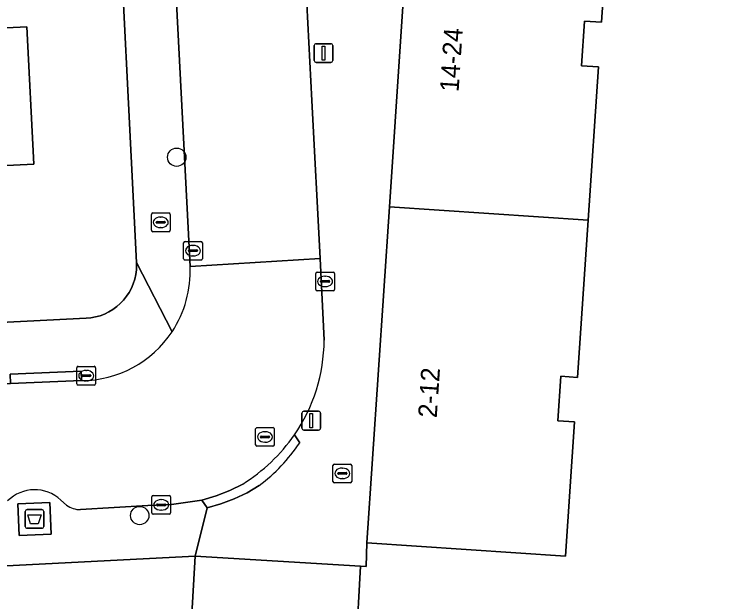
# Model space of a CAD drawing. Extents: x 161084 to 161928, y 385354 to 386522.
# Drawn here: x 161810.87 to 161848.48, y 385860.6 to 385892.02 of the extents above; entities that cross this region are included whole.
import ezdxf

# ---------------------------------------------------------------- set-up
doc = ezdxf.new("R2010")
doc.units = 0
for name, color, linetype in [('IMGEO_Afval_apart_plaats', 7, 'Continuous'), ('IMGEO_Boom', 7, 'Continuous'), ('IMGEO_Brandkraan', 7, 'Continuous'), ('IMGEO_Erf', 7, 'Continuous'), ('IMGEO_Kolk', 7, 'Continuous'), ('IMGEO_Lichtmast', 7, 'Continuous'), ('IMGEO_Pand', 7, 'Continuous'), ('IMGEO_Pand_nummerreeks', 7, 'Continuous'), ('IMGEO_Rijbaan_lokaal_open', 7, 'Continuous'), ('IMGEO_Rioolput', 7, 'Continuous'), ('IMGEO_Voetpad_gesloten', 7, 'Continuous'), ('IMGEO_Voetpad_open', 7, 'Continuous')]:
    doc.layers.add(name, color=color, linetype=linetype)

msp = doc.modelspace()

# ---------------------------------------------------------------- linework, layer by layer
at = {"layer": 'IMGEO_Afval_apart_plaats'}
for p, q in [((161811.566, 385865.538), (161812.356, 385865.538)), ((161812.356, 385865.538), (161811.566, 385865.538)), ((161811.466, 385864.638), (161811.466, 385865.438)), ((161811.466, 385865.438), (161811.466, 385864.638)), ((161812.456, 385865.438), (161812.456, 385864.638)), ((161812.456, 385864.638), (161812.456, 385865.438)), ((161812.356, 385864.538), (161811.566, 385864.538)), ((161811.566, 385864.538), (161812.356, 385864.538))]:
    msp.add_line(p, q, dxfattribs=at)
msp.add_lwpolyline([(161811.609, 385865.252), (161812.313, 385865.252), (161812.164, 385864.782), (161811.758, 385864.782), (161811.609, 385865.252)], dxfattribs=at)
for centre, start, end in [((161811.566, 385865.438), 90, 180), ((161811.566, 385865.438), 90, 180), ((161812.356, 385865.438), 0, 90), ((161812.356, 385865.438), 360, 90), ((161811.566, 385864.638), 180, 270), ((161811.566, 385864.638), 180, 270), ((161812.356, 385864.638), 270, 0), ((161812.356, 385864.638), 270, 0)]:
    msp.add_arc(centre, 0.1, start, end, dxfattribs=at)
at = {"layer": 'IMGEO_Boom'}
for centre in [(161819.562, 385884.371), (161817.585, 385865.222)]:
    msp.add_circle(centre, 0.489, dxfattribs=at)
at = {"layer": 'IMGEO_Brandkraan'}
for p, q in [((161818.207, 385880.466), (161818.207, 385881.318)), ((161818.282, 385881.392), (161819.134, 385881.392)), ((161819.208, 385881.318), (161819.208, 385880.466)), ((161818.466, 385880.886), (161818.466, 385880.898)), ((161818.509, 385880.935), (161818.907, 385880.935)), ((161818.695, 385881.172), (161818.72, 385881.172)), ((161818.95, 385880.898), (161818.95, 385880.886)), ((161818.904, 385880.849), (161818.506, 385880.849)), ((161818.718, 385880.612), (161818.693, 385880.612)), ((161819.134, 385880.392), (161818.282, 385880.392)), ((161827.909, 385867.048), (161827.909, 385867.9)), ((161827.984, 385867.974), (161828.836, 385867.974)), ((161828.397, 385867.754), (161828.422, 385867.754)), ((161828.91, 385867.9), (161828.91, 385867.048)), ((161828.168, 385867.468), (161828.168, 385867.48)), ((161828.606, 385867.431), (161828.208, 385867.431)), ((161828.211, 385867.517), (161828.609, 385867.517)), ((161828.652, 385867.48), (161828.652, 385867.468)), ((161828.836, 385866.974), (161827.984, 385866.974)), ((161828.42, 385867.194), (161828.395, 385867.194))]:
    msp.add_line(p, q, dxfattribs=at)
for points in [[(161818.207, 385880.466), (161818.207, 385881.318)], [(161818.282, 385881.392), (161819.134, 385881.392)], [(161819.208, 385881.318), (161819.208, 385880.466)], [(161819.134, 385880.392), (161818.282, 385880.392)], [(161827.909, 385867.048), (161827.909, 385867.9)], [(161827.984, 385867.974), (161828.836, 385867.974)], [(161828.91, 385867.9), (161828.91, 385867.048)], [(161828.836, 385866.974), (161827.984, 385866.974)]]:
    msp.add_lwpolyline(points, dxfattribs=at)
for centre, radius, start, end in [((161818.284, 385881.316), 0.0765, 91.552, 178.448), ((161818.284, 385881.316), 0.0765, 91.552, 178.448), ((161819.132, 385881.316), 0.0765, 1.552, 88.448), ((161819.132, 385881.316), 0.0765, 1.552, 88.448), ((161818.506, 385880.895), 0.0403, 85.8775, 175.7526), ((161818.503, 385880.885), 0.0366, 178.938, 274.7102), ((161818.907, 385880.892), 0.043, 264.8664, 352.4533), ((161818.911, 385880.897), 0.0386, 1.7309, 96.639), ((161818.284, 385880.468), 0.0765, 181.552, 268.448), ((161818.284, 385880.468), 0.0765, 181.552, 268.448), ((161819.132, 385880.468), 0.0765, 271.552, 358.448), ((161819.132, 385880.468), 0.0765, 271.552, 358.448), ((161827.986, 385867.898), 0.0765, 91.552, 178.448), ((161827.986, 385867.898), 0.0765, 91.552, 178.448), ((161828.834, 385867.898), 0.0765, 1.552, 88.448), ((161828.834, 385867.898), 0.0765, 1.552, 88.448), ((161828.208, 385867.477), 0.0403, 85.8775, 175.7526), ((161828.205, 385867.467), 0.0366, 178.938, 274.7102), ((161828.609, 385867.474), 0.043, 264.8664, 352.4533), ((161828.613, 385867.479), 0.0386, 1.7309, 96.639), ((161827.986, 385867.05), 0.0765, 181.552, 268.448), ((161827.986, 385867.05), 0.0765, 181.552, 268.448), ((161828.834, 385867.05), 0.0765, 271.552, 358.448), ((161828.834, 385867.05), 0.0765, 271.552, 358.448)]:
    msp.add_arc(centre, radius, start, end, dxfattribs=at)
for centre, major_axis, ratio, start_param, end_param in [((161818.694, 385880.892), (-0.387, 0.002), 0.722429, 4.712389, 7.853982), ((161818.719, 385880.892), (-0.39, 0.002), 0.717154, 1.570796, 4.712389), ((161828.396, 385867.474), (-0.387, 0.002), 0.722429, 4.712389, 7.853982), ((161828.421, 385867.474), (-0.39, 0.002), 0.717154, 1.570796, 4.712389)]:
    msp.add_ellipse(centre, major_axis=major_axis, ratio=ratio, start_param=start_param, end_param=end_param, dxfattribs=at)
at = {"layer": 'IMGEO_Erf'}
msp.add_lwpolyline([(161773.699, 385873.684), (161814.72, 385875.762), (161814.973, 385875.786), (161815.223, 385875.833), (161815.468, 385875.902), (161815.706, 385875.992), (161815.934, 385876.104), (161816.152, 385876.235), (161816.357, 385876.385), (161816.548, 385876.553), (161816.724, 385876.738), (161816.882, 385876.937), (161817.021, 385877.149), (161817.141, 385877.374), (161817.241, 385877.608), (161817.319, 385877.85), (161817.375, 385878.098), (161817.409, 385878.35), (161817.42, 385878.604), (161817.417, 385878.743), (161816.297, 385901.071)], dxfattribs=at)
msp.add_lwpolyline([(161799.179, 385893.604), (161805.207, 385893.908), (161805.352, 385891.028), (161811.558, 385891.34), (161811.927, 385884.008), (161805.721, 385883.696), (161799.693, 385883.392), (161793.665, 385883.089), (161787.636, 385882.786), (161781.608, 385882.482), (161775.405, 385882.17), (161775.036, 385889.502), (161781.239, 385889.814), (161781.084, 385892.881), (161787.112, 385893.185), (161787.267, 385890.118), (161793.296, 385890.421), (161799.324, 385890.724)], close=True, dxfattribs=at)
at = {"layer": 'IMGEO_Kolk'}
for p, q in [((161819.931, 385878.949), (161819.931, 385879.801)), ((161820.006, 385879.875), (161820.858, 385879.875)), ((161820.932, 385879.801), (161820.932, 385878.949)), ((161820.19, 385879.369), (161820.19, 385879.381)), ((161820.233, 385879.418), (161820.631, 385879.418)), ((161820.419, 385879.655), (161820.444, 385879.655)), ((161820.674, 385879.381), (161820.674, 385879.369)), ((161820.628, 385879.332), (161820.23, 385879.332)), ((161820.442, 385879.095), (161820.417, 385879.095)), ((161820.858, 385878.875), (161820.006, 385878.875)), ((161827.063, 385878.233), (161827.915, 385878.233)), ((161826.988, 385877.307), (161826.988, 385878.159)), ((161827.476, 385878.013), (161827.501, 385878.013)), ((161827.989, 385878.159), (161827.989, 385877.307)), ((161827.247, 385877.727), (161827.247, 385877.739)), ((161827.685, 385877.69), (161827.287, 385877.69)), ((161827.29, 385877.776), (161827.688, 385877.776)), ((161827.731, 385877.739), (161827.731, 385877.727)), ((161827.915, 385877.233), (161827.063, 385877.233)), ((161827.499, 385877.453), (161827.474, 385877.453)), ((161814.225, 385872.269), (161814.225, 385873.121)), ((161814.3, 385873.195), (161815.152, 385873.195)), ((161814.713, 385872.975), (161814.738, 385872.975)), ((161815.226, 385873.121), (161815.226, 385872.269)), ((161814.484, 385872.689), (161814.484, 385872.701)), ((161814.922, 385872.652), (161814.524, 385872.652)), ((161814.527, 385872.738), (161814.925, 385872.738)), ((161814.968, 385872.701), (161814.968, 385872.689)), ((161814.736, 385872.415), (161814.711, 385872.415)), ((161815.152, 385872.195), (161814.3, 385872.195)), ((161818.231, 385865.364), (161818.231, 385866.216)), ((161818.306, 385866.29), (161819.158, 385866.29)), ((161819.232, 385866.216), (161819.232, 385865.364)), ((161818.533, 385865.833), (161818.931, 385865.833)), ((161818.719, 385866.07), (161818.744, 385866.07)), ((161818.49, 385865.784), (161818.49, 385865.796)), ((161818.928, 385865.747), (161818.53, 385865.747)), ((161818.742, 385865.51), (161818.717, 385865.51)), ((161818.974, 385865.796), (161818.974, 385865.784)), ((161819.158, 385865.29), (161818.306, 385865.29))]:
    msp.add_line(p, q, dxfattribs=at)
for points in [[(161819.931, 385878.949), (161819.931, 385879.801)], [(161820.006, 385879.875), (161820.858, 385879.875)], [(161820.932, 385879.801), (161820.932, 385878.949)], [(161820.858, 385878.875), (161820.006, 385878.875)], [(161827.063, 385878.233), (161827.915, 385878.233)], [(161826.988, 385877.307), (161826.988, 385878.159)], [(161827.989, 385878.159), (161827.989, 385877.307)], [(161827.915, 385877.233), (161827.063, 385877.233)], [(161814.225, 385872.269), (161814.225, 385873.121)], [(161814.3, 385873.195), (161815.152, 385873.195)], [(161815.226, 385873.121), (161815.226, 385872.269)], [(161815.152, 385872.195), (161814.3, 385872.195)], [(161818.231, 385865.364), (161818.231, 385866.216)], [(161818.306, 385866.29), (161819.158, 385866.29)], [(161819.232, 385866.216), (161819.232, 385865.364)], [(161819.158, 385865.29), (161818.306, 385865.29)]]:
    msp.add_lwpolyline(points, dxfattribs=at)
for centre, radius, start, end in [((161820.008, 385879.799), 0.0765, 91.552, 178.448), ((161820.008, 385879.799), 0.0765, 91.552, 178.448), ((161820.856, 385879.799), 0.0765, 1.552, 88.448), ((161820.856, 385879.799), 0.0765, 1.552, 88.448), ((161820.23, 385879.378), 0.0403, 85.8775, 175.7526), ((161820.227, 385879.368), 0.0366, 178.938, 274.7102), ((161820.631, 385879.375), 0.043, 264.8664, 352.4533), ((161820.635, 385879.38), 0.0386, 1.7309, 96.639), ((161820.008, 385878.951), 0.0765, 181.552, 268.448), ((161820.008, 385878.951), 0.0765, 181.552, 268.448), ((161820.856, 385878.951), 0.0765, 271.552, 358.448), ((161820.856, 385878.951), 0.0765, 271.552, 358.448), ((161827.065, 385878.157), 0.0765, 91.552, 178.448), ((161827.065, 385878.157), 0.0765, 91.552, 178.448), ((161827.913, 385878.157), 0.0765, 1.552, 88.448), ((161827.913, 385878.157), 0.0765, 1.552, 88.448), ((161827.287, 385877.736), 0.0403, 85.8775, 175.7526), ((161827.284, 385877.726), 0.0366, 178.938, 274.7102), ((161827.688, 385877.733), 0.043, 264.8664, 352.4533), ((161827.692, 385877.738), 0.0386, 1.7309, 96.639), ((161827.065, 385877.309), 0.0765, 181.552, 268.448), ((161827.065, 385877.309), 0.0765, 181.552, 268.448), ((161827.913, 385877.309), 0.0765, 271.552, 358.448), ((161827.913, 385877.309), 0.0765, 271.552, 358.448), ((161814.302, 385873.119), 0.0765, 91.552, 178.448), ((161814.302, 385873.119), 0.0765, 91.552, 178.448), ((161815.15, 385873.119), 0.0765, 1.552, 88.448), ((161815.15, 385873.119), 0.0765, 1.552, 88.448), ((161814.524, 385872.698), 0.0403, 85.8775, 175.7526), ((161814.521, 385872.688), 0.0366, 178.938, 274.7102), ((161814.925, 385872.695), 0.043, 264.8664, 352.4533), ((161814.929, 385872.7), 0.0386, 1.7309, 96.639), ((161814.302, 385872.271), 0.0765, 181.552, 268.448), ((161814.302, 385872.271), 0.0765, 181.552, 268.448), ((161815.15, 385872.271), 0.0765, 271.552, 358.448), ((161815.15, 385872.271), 0.0765, 271.552, 358.448), ((161818.308, 385866.214), 0.0765, 91.552, 178.448), ((161818.308, 385866.214), 0.0765, 91.552, 178.448), ((161819.156, 385866.214), 0.0765, 1.552, 88.448), ((161819.156, 385866.214), 0.0765, 1.552, 88.448), ((161818.53, 385865.793), 0.0403, 85.8775, 175.7526), ((161818.935, 385865.795), 0.0386, 1.7309, 96.639), ((161818.527, 385865.783), 0.0366, 178.938, 274.7102), ((161818.931, 385865.79), 0.043, 264.8664, 352.4533), ((161818.308, 385865.366), 0.0765, 181.552, 268.448), ((161818.308, 385865.366), 0.0765, 181.552, 268.448), ((161819.156, 385865.366), 0.0765, 271.552, 358.448), ((161819.156, 385865.366), 0.0765, 271.552, 358.448)]:
    msp.add_arc(centre, radius, start, end, dxfattribs=at)
for centre, major_axis, ratio, start_param, end_param in [((161820.418, 385879.375), (-0.387, 0.002), 0.722429, 4.712389, 7.853982), ((161820.443, 385879.375), (-0.39, 0.002), 0.717154, 1.570796, 4.712389), ((161827.475, 385877.733), (-0.387, 0.002), 0.722429, 4.712389, 7.853982), ((161827.5, 385877.733), (-0.39, 0.002), 0.717154, 1.570796, 4.712389), ((161814.712, 385872.695), (-0.387, 0.002), 0.722429, 4.712389, 7.853982), ((161814.737, 385872.695), (-0.39, 0.002), 0.717154, 1.570796, 4.712389), ((161818.718, 385865.79), (-0.387, 0.002), 0.722429, 4.712389, 7.853982), ((161818.743, 385865.79), (-0.39, 0.002), 0.717154, 1.570796, 4.712389)]:
    msp.add_ellipse(centre, major_axis=major_axis, ratio=ratio, start_param=start_param, end_param=end_param, dxfattribs=at)
at = {"layer": 'IMGEO_Lichtmast'}
for p, q in [((161826.908, 385889.535), (161826.908, 385890.335)), ((161826.908, 385890.335), (161826.908, 385889.535)), ((161827.008, 385890.435), (161827.798, 385890.435)), ((161827.798, 385890.435), (161827.008, 385890.435)), ((161827.898, 385890.335), (161827.898, 385889.535)), ((161827.898, 385889.535), (161827.898, 385890.335)), ((161827.798, 385889.435), (161827.008, 385889.435)), ((161827.008, 385889.435), (161827.798, 385889.435)), ((161826.352, 385870.792), (161827.142, 385870.792)), ((161827.142, 385870.792), (161826.352, 385870.792)), ((161826.252, 385869.892), (161826.252, 385870.692)), ((161826.252, 385870.692), (161826.252, 385869.892)), ((161827.242, 385870.692), (161827.242, 385869.892)), ((161827.242, 385869.892), (161827.242, 385870.692)), ((161827.142, 385869.792), (161826.352, 385869.792)), ((161826.352, 385869.792), (161827.142, 385869.792))]:
    msp.add_line(p, q, dxfattribs=at)
for points in [[(161827.328, 385890.31), (161827.478, 385890.31), (161827.478, 385889.56), (161827.328, 385889.56), (161827.328, 385890.31)], [(161826.672, 385870.667), (161826.822, 385870.667), (161826.822, 385869.917), (161826.672, 385869.917), (161826.672, 385870.667)]]:
    msp.add_lwpolyline(points, dxfattribs=at)
for centre, start, end in [((161827.008, 385890.335), 90, 180), ((161827.008, 385890.335), 90, 180), ((161827.798, 385890.335), 0, 90), ((161827.798, 385890.335), 360, 90), ((161827.008, 385889.535), 180, 270), ((161827.008, 385889.535), 180, 270), ((161827.798, 385889.535), 270, 0), ((161827.798, 385889.535), 270, 0), ((161826.352, 385870.692), 90, 180), ((161826.352, 385870.692), 90, 180), ((161827.142, 385870.692), 0, 90), ((161827.142, 385870.692), 360, 90), ((161826.352, 385869.892), 180, 270), ((161826.352, 385869.892), 180, 270), ((161827.142, 385869.892), 270, 0), ((161827.142, 385869.892), 270, 0)]:
    msp.add_arc(centre, 0.1, start, end, dxfattribs=at)
at = {"layer": 'IMGEO_Pand'}
for points in [[(161830.921, 385881.723), (161841.543, 385881.011), (161842.092, 385889.202), (161841.192, 385889.262), (161841.351, 385891.642), (161842.251, 385891.582), (161842.746, 385898.971), (161832.124, 385899.683)], [(161805.721, 385883.696), (161811.927, 385884.008), (161811.558, 385891.34), (161805.352, 385891.028)], [(161829.718, 385863.763), (161840.34, 385863.051), (161840.821, 385870.222), (161839.921, 385870.283), (161840.08, 385872.662), (161840.98, 385872.602), (161841.543, 385881.011), (161830.921, 385881.723)]]:
    msp.add_lwpolyline(points, close=True, dxfattribs=at)
at = {"layer": 'IMGEO_Rijbaan_lokaal_open'}
msp.add_lwpolyline([(161824.543, 385930.825), (161817.598, 385930.465), (161820.274, 385878.537), (161827.216, 385878.955), (161826.78, 385887.396)], close=True, dxfattribs=at)
for points in [[(161842.746, 385898.971), (161842.251, 385891.582), (161841.351, 385891.642), (161841.192, 385889.262), (161842.092, 385889.202), (161841.543, 385881.011), (161840.98, 385872.602), (161840.08, 385872.662), (161839.921, 385870.283), (161840.821, 385870.222), (161840.34, 385863.051), (161829.718, 385863.763), (161829.675, 385862.505), (161829.383, 385862.523), (161829.15, 385858.277)], [(161827.441, 385874.599), (161827.216, 385878.955), (161820.274, 385878.537)], [(161814.478, 385872.433), (161810.687, 385872.274), (161784.274, 385870.958), (161773.393, 385870.455)], [(161814.419, 385865.539), (161818.019, 385865.757), (161819.279, 385865.818), (161820.907, 385866.051), (161821.661, 385866.268), (161822.392, 385866.552), (161823.095, 385866.901)], [(161813.372, 385866.051), (161813.677, 385865.784)], [(161824.568, 385825.054), (161848.127, 385823.506), (161848.475, 385828.76), (161842.163, 385829.284), (161843.832, 385853.469), (161845.669, 385853.331), (161845.947, 385857.452), (161829.15, 385858.277), (161829.383, 385862.523), (161820.549, 385863.056), (161818.902, 385834.572)]]:
    msp.add_lwpolyline(points, dxfattribs=at)
for centre, radius, start, end in [((161814.453, 385878.26), 5.827, 326.5247, 2.7236), ((161814.454, 385878.259), 5.826, 270.2348, 326.5319), ((161818.256, 385874.689), 9.185, 325.7981, 359.4386), ((161817.67, 385875.363), 10.052, 302.667, 324.5023), ((161811.976, 385864.552), 2.049, 47.0412, 135.0523), ((161814.408, 385866.751), 1.213, 232.9303, 270.5244)]:
    msp.add_arc(centre, radius, start, end, dxfattribs=at)
at = {"layer": 'IMGEO_Rioolput'}
for p, q in [((161823.775, 385868.995), (161823.775, 385869.847)), ((161823.85, 385869.921), (161824.702, 385869.921)), ((161824.263, 385869.701), (161824.288, 385869.701)), ((161824.776, 385869.847), (161824.776, 385868.995)), ((161824.034, 385869.415), (161824.034, 385869.427)), ((161824.472, 385869.378), (161824.074, 385869.378)), ((161824.077, 385869.464), (161824.475, 385869.464)), ((161824.518, 385869.427), (161824.518, 385869.415)), ((161824.702, 385868.921), (161823.85, 385868.921)), ((161824.286, 385869.141), (161824.261, 385869.141))]:
    msp.add_line(p, q, dxfattribs=at)
for points in [[(161823.775, 385868.995), (161823.775, 385869.847)], [(161823.85, 385869.921), (161824.702, 385869.921)], [(161824.776, 385869.847), (161824.776, 385868.995)], [(161824.702, 385868.921), (161823.85, 385868.921)]]:
    msp.add_lwpolyline(points, dxfattribs=at)
for centre, radius, start, end in [((161823.852, 385869.845), 0.0765, 91.552, 178.448), ((161823.852, 385869.845), 0.0765, 91.552, 178.448), ((161824.7, 385869.845), 0.0765, 1.552, 88.448), ((161824.7, 385869.845), 0.0765, 1.552, 88.448), ((161824.074, 385869.424), 0.0403, 85.8775, 175.7526), ((161824.071, 385869.414), 0.0366, 178.938, 274.7102), ((161824.475, 385869.421), 0.043, 264.8664, 352.4533), ((161824.479, 385869.426), 0.0386, 1.7309, 96.639), ((161823.852, 385868.997), 0.0765, 181.552, 268.448), ((161823.852, 385868.997), 0.0765, 181.552, 268.448), ((161824.7, 385868.997), 0.0765, 271.552, 358.448), ((161824.7, 385868.997), 0.0765, 271.552, 358.448)]:
    msp.add_arc(centre, radius, start, end, dxfattribs=at)
for centre, major_axis, ratio, start_param, end_param in [((161824.262, 385869.421), (-0.387, 0.002), 0.722429, 4.712389, 7.853982), ((161824.287, 385869.421), (-0.39, 0.002), 0.717154, 1.570796, 4.712389)]:
    msp.add_ellipse(centre, major_axis=major_axis, ratio=ratio, start_param=start_param, end_param=end_param, dxfattribs=at)
at = {"layer": 'IMGEO_Voetpad_gesloten'}
msp.add_lwpolyline([(161812.78, 385865.917), (161811.077, 385865.852), (161811.142, 385864.159), (161812.845, 385864.224)], close=True, dxfattribs=at)
at = {"layer": 'IMGEO_Voetpad_open'}
for points in [[(161823.362, 386018.13), (161823.365, 386020.125), (161823.8, 386026.551), (161823.303, 386026.585), (161823.281, 386026.266), (161822.885, 386026.242), (161822.44, 386034.439), (161822.312, 386039.155), (161819.491, 386039.333), (161818.994, 386039.308), (161821.04, 385999.964), (161821.739, 385986.755), (161822.36, 385974.707), (161822.466, 385971.713), (161824.409, 385933.649), (161824.543, 385930.825), (161826.78, 385887.396), (161827.216, 385878.955), (161827.441, 385874.599)], [(161823.971, 385866.826), (161823.317, 385866.436), (161822.631, 385866.106), (161821.919, 385865.839), (161821.185, 385865.636), (161820.549, 385863.056), (161829.383, 385862.523), (161829.675, 385862.505), (161829.718, 385863.763), (161830.921, 385881.723), (161832.124, 385899.683), (161833.343, 385917.876), (161834.546, 385935.835), (161835.719, 385953.351), (161834.342, 385953.452), (161826.493, 385954.025), (161824.899, 385985.545), (161824.722, 385988.511), (161824.708, 385988.802), (161824.369, 385995.674), (161824.366, 385998.161), (161824.364, 386000), (161823.362, 386018.13)], [(161807.553, 386012.306), (161806.864, 386006.001), (161807.13, 385999.905), (161808.729, 385966.944), (161808.949, 385964.315), (161813.117, 385964.498), (161816.244, 385902.138), (161816.29, 385901.204), (161816.297, 385901.071), (161817.417, 385878.743), (161819.314, 385875.046)], [(161820.274, 385878.537), (161817.598, 385930.465), (161817.524, 385933.25), (161815.45, 385971.458)], [(161819.314, 385875.046), (161817.417, 385878.743), (161817.42, 385878.604), (161817.409, 385878.35), (161817.375, 385878.098), (161817.319, 385877.85), (161817.241, 385877.608), (161817.141, 385877.374), (161817.021, 385877.149), (161816.882, 385876.937), (161816.724, 385876.738), (161816.548, 385876.553), (161816.357, 385876.385), (161816.152, 385876.235), (161815.934, 385876.104), (161815.706, 385875.992), (161815.468, 385875.902), (161815.223, 385875.833), (161814.973, 385875.786), (161814.72, 385875.762), (161773.699, 385873.684), (161769.348, 385871.879)], [(161773.393, 385870.455), (161784.274, 385870.958), (161810.687, 385872.274), (161810.662, 385872.773), (161814.453, 385872.933), (161814.478, 385872.433)], [(161826.131, 385869.111), (161825.853, 385869.526)], [(161825.853, 385869.526), (161826.131, 385869.111)], [(161823.095, 385866.901), (161822.392, 385866.552), (161821.661, 385866.268), (161820.907, 385866.051), (161821.185, 385865.636), (161821.919, 385865.839), (161822.631, 385866.106), (161823.317, 385866.436), (161823.971, 385866.826)], [(161813.677, 385865.784), (161813.372, 385866.051)], [(161821.185, 385865.636), (161820.907, 385866.051), (161819.279, 385865.818), (161818.019, 385865.757), (161814.419, 385865.539)], [(161784.048, 385862.066), (161787.617, 385861.279), (161801.426, 385862.071), (161820.549, 385863.056), (161821.185, 385865.636)], [(161820.549, 385863.056), (161801.426, 385862.071)], [(161818.902, 385834.572), (161820.549, 385863.056)]]:
    msp.add_lwpolyline(points, dxfattribs=at)
for points in [[(161814.453, 385872.933), (161810.662, 385872.773), (161810.687, 385872.274), (161814.478, 385872.433)], [(161811.077, 385865.852), (161812.78, 385865.917), (161812.845, 385864.224), (161811.142, 385864.159)]]:
    msp.add_lwpolyline(points, close=True, dxfattribs=at)
for centre, radius, start, end in [((161814.453, 385878.26), 5.827, 326.5247, 2.7236), ((161814.454, 385878.259), 5.826, 270.2348, 326.5319), ((161818.256, 385874.689), 9.185, 325.7981, 359.4386), ((161817.67, 385875.363), 10.052, 302.667, 324.5023), ((161818.318, 385874.333), 9.397, 306.9798, 326.2419), ((161818.318, 385874.333), 9.397, 306.9798, 326.2419), ((161811.976, 385864.552), 2.049, 47.0412, 135.0523), ((161814.408, 385866.751), 1.213, 232.9303, 270.5244)]:
    msp.add_arc(centre, radius, start, end, dxfattribs=at)

# ---------------------------------------------------------------- texts
at = {"layer": 'IMGEO_Pand_nummerreeks'}
for s, p in [('14-24', (161834.618, 385887.835)), ('2-12', (161833.451, 385870.419))]:
    msp.add_text(s, height=1, rotation=86.1678, dxfattribs=at).set_placement(p)

doc.saveas('drawing.dxf')
